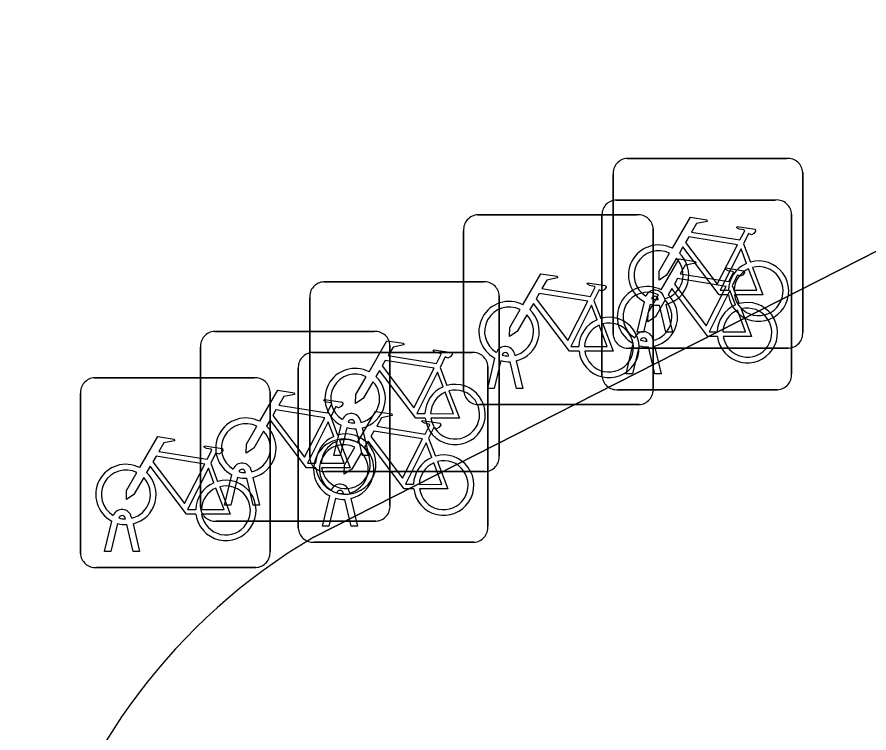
# Model space of a CAD drawing. Extents: x 161772 to 163126, y 383092 to 383917.
# Drawn here: x 162910.443 to 162914.932, y 383703.153 to 383706.923 of the extents above; entities that cross this region are included whole.
import ezdxf

# ---------------------------------------------------------------- set-up
doc = ezdxf.new("R2010")
doc.units = 0
for name, color, linetype in [('IMGEO_Fietsenrek', 7, 'Continuous'), ('IMGEO_Groenvoorziening', 7, 'Continuous'), ('IMGEO_Voetpad_open', 7, 'Continuous')]:
    doc.layers.add(name, color=color, linetype=linetype)

msp = doc.modelspace()

# ---------------------------------------------------------------- linework, layer by layer
at = {"layer": 'IMGEO_Fietsenrek'}
for p, q in [((162913.6589, 383706.1785), (162914.4998, 383706.1785)), ((162914.4998, 383706.1785), (162913.6589, 383706.1785)), ((162913.5845, 383705.2539), (162913.5845, 383706.0948)), ((162913.5845, 383706.0948), (162913.5845, 383705.2539)), ((162914.5835, 383706.1041), (162914.5835, 383705.2632)), ((162914.5835, 383705.2632), (162914.5835, 383706.1041)), ((162913.5999, 383705.9595), (162914.4408, 383705.9595)), ((162914.4408, 383705.9595), (162913.5999, 383705.9595)), ((162912.8709, 383705.8815), (162913.7118, 383705.8815)), ((162913.7118, 383705.8815), (162912.8709, 383705.8815)), ((162913.5255, 383705.0349), (162913.5255, 383705.8758)), ((162913.5255, 383705.8758), (162913.5255, 383705.0349)), ((162914.5245, 383705.8851), (162914.5245, 383705.0442)), ((162914.5245, 383705.0442), (162914.5245, 383705.8851)), ((162912.7965, 383704.9569), (162912.7965, 383705.7978)), ((162912.7965, 383705.7978), (162912.7965, 383704.9569)), ((162913.7955, 383705.8071), (162913.7955, 383704.9662)), ((162913.7955, 383704.9662), (162913.7955, 383705.8071)), ((162914.2712, 383705.7282), (162914.3075, 383705.633)), ((162912.0599, 383705.5285), (162912.9008, 383705.5285)), ((162912.9008, 383705.5285), (162912.0599, 383705.5285)), ((162914.2122, 383705.5092), (162914.2485, 383705.414)), ((162912.9845, 383705.4541), (162912.9845, 383704.6132)), ((162912.9845, 383704.6132), (162912.9845, 383705.4541)), ((162911.9855, 383704.6039), (162911.9855, 383705.4448)), ((162911.9855, 383705.4448), (162911.9855, 383704.6039)), ((162913.4832, 383705.4312), (162913.5195, 383705.336)), ((162913.7115, 383705.2633), (162913.7498, 383705.4233)), ((162913.7802, 383705.4111), (162913.7449, 383705.2633)), ((162913.8219, 383705.4349), (162913.8209, 383705.4392)), ((162913.8526, 383705.4464), (162913.8544, 383705.4385)), ((162913.8614, 383705.4093), (162913.8964, 383705.2633)), ((162913.863, 383705.2633), (162913.8291, 383705.405)), ((162911.4839, 383705.2675), (162912.3248, 383705.2675)), ((162912.3248, 383705.2675), (162911.4839, 383705.2675)), ((162913.7449, 383705.2633), (162913.7115, 383705.2633)), ((162913.7936, 383705.2274), (162913.7954, 383705.2195)), ((162913.8964, 383705.2633), (162913.863, 383705.2633)), ((162911.4095, 383704.3429), (162911.4095, 383705.1838)), ((162911.4095, 383705.1838), (162911.4095, 383704.3429)), ((162912.4085, 383705.1931), (162912.4085, 383704.3522)), ((162912.4085, 383704.3522), (162912.4085, 383705.1931)), ((162913.6525, 383705.0443), (162913.6908, 383705.2043)), ((162913.7212, 383705.1921), (162913.6859, 383705.0443)), ((162913.7629, 383705.2159), (162913.7619, 383705.2202)), ((162913.804, 383705.0443), (162913.7701, 383705.186)), ((162913.8024, 383705.1903), (162913.8374, 383705.0443)), ((162911.9999, 383705.1565), (162912.8408, 383705.1565)), ((162912.8408, 383705.1565), (162911.9999, 383705.1565)), ((162913.0339, 383705.1379), (162913.0329, 383705.1422)), ((162913.0646, 383705.1494), (162913.0664, 383705.1415)), ((162914.5091, 383705.1795), (162913.6682, 383705.1795)), ((162913.6682, 383705.1795), (162914.5091, 383705.1795)), ((162912.9235, 383704.9663), (162912.9618, 383705.1263)), ((162912.9922, 383705.1141), (162912.9569, 383704.9663)), ((162913.075, 383704.9663), (162913.0411, 383705.108)), ((162913.0734, 383705.1123), (162913.1084, 383704.9663)), ((162911.9255, 383704.2319), (162911.9255, 383705.0728)), ((162911.9255, 383705.0728), (162911.9255, 383704.2319)), ((162912.6722, 383705.0782), (162912.7085, 383704.983)), ((162912.9245, 383705.0821), (162912.9245, 383704.2412)), ((162912.9245, 383704.2412), (162912.9245, 383705.0821)), ((162910.8519, 383705.0235), (162911.6928, 383705.0235)), ((162911.6928, 383705.0235), (162910.8519, 383705.0235)), ((162913.6859, 383705.0443), (162913.6525, 383705.0443)), ((162913.8374, 383705.0443), (162913.804, 383705.0443)), ((162912.9569, 383704.9663), (162912.9235, 383704.9663)), ((162913.1084, 383704.9663), (162913.075, 383704.9663)), ((162914.4501, 383704.9605), (162913.6092, 383704.9605)), ((162913.6092, 383704.9605), (162914.4501, 383704.9605)), ((162910.7775, 383704.0989), (162910.7775, 383704.9398)), ((162910.7775, 383704.9398), (162910.7775, 383704.0989)), ((162911.7765, 383704.9491), (162911.7765, 383704.1082)), ((162911.7765, 383704.1082), (162911.7765, 383704.9491)), ((162913.7211, 383704.8825), (162912.8802, 383704.8825)), ((162912.8802, 383704.8825), (162913.7211, 383704.8825)), ((162912.0962, 383704.8172), (162912.1325, 383704.722)), ((162912.2229, 383704.7849), (162912.2219, 383704.7892)), ((162912.2536, 383704.7964), (162912.2554, 383704.7885)), ((162912.1125, 383704.6133), (162912.1508, 383704.7733)), ((162912.1812, 383704.7611), (162912.1459, 383704.6133)), ((162912.264, 383704.6133), (162912.2301, 383704.755)), ((162912.2624, 383704.7593), (162912.2974, 383704.6133)), ((162912.6122, 383704.7062), (162912.6485, 383704.611)), ((162912.1459, 383704.6133), (162912.1125, 383704.6133)), ((162912.2974, 383704.6133), (162912.264, 383704.6133)), ((162911.4642, 383704.5732), (162911.5005, 383704.478)), ((162911.5365, 383704.3523), (162911.5748, 383704.5123)), ((162911.6469, 383704.5239), (162911.6459, 383704.5282)), ((162911.6776, 383704.5354), (162911.6794, 383704.5275)), ((162912.9101, 383704.5295), (162912.0692, 383704.5295)), ((162912.0692, 383704.5295), (162912.9101, 383704.5295)), ((162911.6052, 383704.5001), (162911.5699, 383704.3523)), ((162911.688, 383704.3523), (162911.6541, 383704.494)), ((162911.6864, 383704.4983), (162911.7214, 383704.3523)), ((162912.1936, 383704.4244), (162912.1954, 383704.4165)), ((162912.0525, 383704.2413), (162912.0908, 383704.4013)), ((162912.1212, 383704.3891), (162912.0859, 383704.2413)), ((162912.1629, 383704.4129), (162912.1619, 383704.4172)), ((162912.204, 383704.2413), (162912.1701, 383704.383)), ((162912.2024, 383704.3873), (162912.2374, 383704.2413)), ((162911.5699, 383704.3523), (162911.5365, 383704.3523)), ((162911.7214, 383704.3523), (162911.688, 383704.3523)), ((162911.0149, 383704.2799), (162911.0139, 383704.2842)), ((162911.0456, 383704.2914), (162911.0474, 383704.2835)), ((162910.9045, 383704.1083), (162910.9428, 383704.2683)), ((162910.9732, 383704.2561), (162910.9379, 383704.1083)), ((162911.056, 383704.1083), (162911.0221, 383704.25)), ((162911.0544, 383704.2543), (162911.0894, 383704.1083)), ((162912.3341, 383704.2685), (162911.4932, 383704.2685)), ((162911.4932, 383704.2685), (162912.3341, 383704.2685)), ((162912.0859, 383704.2413), (162912.0525, 383704.2413)), ((162912.2374, 383704.2413), (162912.204, 383704.2413)), ((162912.8501, 383704.1575), (162912.0092, 383704.1575)), ((162912.0092, 383704.1575), (162912.8501, 383704.1575)), ((162910.9379, 383704.1083), (162910.9045, 383704.1083)), ((162911.0894, 383704.1083), (162911.056, 383704.1083)), ((162911.7021, 383704.0245), (162910.8612, 383704.0245)), ((162910.8612, 383704.0245), (162911.7021, 383704.0245))]:
    msp.add_line(p, q, dxfattribs=at)
for points in [[(162913.8971, 383705.7052), (162913.9918, 383705.8687), (162914.078, 383705.8549), (162914.0797, 383705.8462), (162914.0236, 383705.8353), (162913.9974, 383705.79), (162914.2526, 383705.7492)], [(162914.2526, 383705.7492), (162914.2776, 383705.798), (162914.2725, 383705.802), (162914.2493, 383705.8057), (162914.2366, 383705.8132), (162914.2356, 383705.8163), (162914.2378, 383705.8209), (162914.3326, 383705.8058), (162914.3349, 383705.7955), (162914.3255, 383705.7831), (162914.3131, 383705.7767), (162914.2986, 383705.7829), (162914.2712, 383705.7282)], [(162914.2397, 383705.724), (162913.9829, 383705.765), (162913.9662, 383705.7362), (162914.1332, 383705.5159), (162914.2397, 383705.724)], [(162913.9178, 383705.6527), (162913.8662, 383705.5635), (162913.8263, 383705.5375), (162913.8275, 383705.585), (162913.882, 383705.6792)], [(162914.1928, 383705.4605), (162914.1431, 383705.4606), (162913.9524, 383705.7123), (162913.9334, 383705.6795)], [(162914.2877, 383705.626), (162914.2584, 383705.7028), (162914.149, 383705.4847), (162914.1917, 383705.4846)], [(162913.8381, 383705.4862), (162913.9328, 383705.6497), (162914.019, 383705.6359), (162914.0207, 383705.6272), (162913.9646, 383705.6163), (162913.9384, 383705.571), (162914.1936, 383705.5302)], [(162914.1936, 383705.5302), (162914.2186, 383705.579), (162914.2135, 383705.583), (162914.1903, 383705.5867), (162914.1776, 383705.5942), (162914.1766, 383705.5973), (162914.1788, 383705.6019), (162914.2736, 383705.5868), (162914.2759, 383705.5765), (162914.2665, 383705.5641), (162914.2541, 383705.5577), (162914.2396, 383705.5639), (162914.2122, 383705.5092)], [(162914.2217, 383705.4845), (162914.3416, 383705.4843), (162914.2984, 383705.5979)], [(162914.3182, 383705.6048), (162914.3732, 383705.4602), (162914.2231, 383705.4605)], [(162913.1091, 383705.4082), (162913.2038, 383705.5717), (162913.29, 383705.5579), (162913.2917, 383705.5492), (162913.2356, 383705.5383), (162913.2094, 383705.493), (162913.4646, 383705.4522)], [(162914.1807, 383705.505), (162913.9239, 383705.546), (162913.9072, 383705.5172), (162914.0742, 383705.2969), (162914.1807, 383705.505)], [(162913.4646, 383705.4522), (162913.4896, 383705.501), (162913.4845, 383705.505), (162913.4613, 383705.5087), (162913.4486, 383705.5162), (162913.4476, 383705.5193), (162913.4498, 383705.5239), (162913.5446, 383705.5088), (162913.5469, 383705.4985), (162913.5375, 383705.4861), (162913.5251, 383705.4797), (162913.5106, 383705.4859), (162913.4832, 383705.4312)], [(162913.4517, 383705.427), (162913.1949, 383705.468), (162913.1782, 383705.4392), (162913.3452, 383705.2189), (162913.4517, 383705.427)], [(162913.8588, 383705.4337), (162913.8072, 383705.3445), (162913.7673, 383705.3185), (162913.7685, 383705.366), (162913.823, 383705.4602)], [(162914.1338, 383705.2415), (162914.0841, 383705.2416), (162913.8934, 383705.4933), (162913.8744, 383705.4605)], [(162914.2287, 383705.407), (162914.1994, 383705.4838), (162914.09, 383705.2657), (162914.1327, 383705.2656)], [(162913.4048, 383705.1635), (162913.3551, 383705.1636), (162913.1644, 383705.4153), (162913.1454, 383705.3825)], [(162913.1298, 383705.3557), (162913.0782, 383705.2665), (162913.0383, 383705.2405), (162913.0395, 383705.288), (162913.094, 383705.3822)], [(162913.4997, 383705.329), (162913.4704, 383705.4058), (162913.361, 383705.1877), (162913.4037, 383705.1876)], [(162914.1627, 383705.2655), (162914.2826, 383705.2653), (162914.2394, 383705.3789)], [(162914.2592, 383705.3858), (162914.3142, 383705.2412), (162914.1641, 383705.2415)], [(162913.4337, 383705.1875), (162913.5536, 383705.1873), (162913.5104, 383705.3009)], [(162913.5302, 383705.3078), (162913.5852, 383705.1632), (162913.4351, 383705.1635)], [(162912.2981, 383705.0552), (162912.3928, 383705.2187), (162912.479, 383705.2049), (162912.4807, 383705.1962), (162912.4246, 383705.1853), (162912.3984, 383705.14), (162912.6536, 383705.0992)], [(162912.6536, 383705.0992), (162912.6786, 383705.148), (162912.6735, 383705.152), (162912.6503, 383705.1557), (162912.6376, 383705.1632), (162912.6366, 383705.1663), (162912.6388, 383705.1709), (162912.7336, 383705.1558), (162912.7359, 383705.1455), (162912.7265, 383705.1331), (162912.7141, 383705.1267), (162912.6996, 383705.1329), (162912.6722, 383705.0782)], [(162912.6407, 383705.074), (162912.3839, 383705.115), (162912.3672, 383705.0862), (162912.5342, 383704.8659), (162912.6407, 383705.074)], [(162912.5938, 383704.8105), (162912.5441, 383704.8106), (162912.3534, 383705.0623), (162912.3344, 383705.0295)], [(162912.6887, 383704.976), (162912.6594, 383705.0528), (162912.55, 383704.8347), (162912.5927, 383704.8346)], [(162912.3188, 383705.0027), (162912.2672, 383704.9135), (162912.2273, 383704.8875), (162912.2285, 383704.935), (162912.283, 383705.0292)], [(162911.7221, 383704.7942), (162911.8168, 383704.9577), (162911.903, 383704.9439), (162911.9047, 383704.9352), (162911.8486, 383704.9243), (162911.8224, 383704.879), (162912.0776, 383704.8382)], [(162912.6227, 383704.8345), (162912.7426, 383704.8343), (162912.6994, 383704.9479)], [(162912.7192, 383704.9548), (162912.7742, 383704.8102), (162912.6241, 383704.8105)], [(162912.0776, 383704.8382), (162912.1026, 383704.887), (162912.0975, 383704.891), (162912.0743, 383704.8947), (162912.0616, 383704.9022), (162912.0606, 383704.9053), (162912.0628, 383704.9099), (162912.1576, 383704.8948), (162912.1599, 383704.8845), (162912.1505, 383704.8721), (162912.1381, 383704.8657), (162912.1236, 383704.8719), (162912.0962, 383704.8172)], [(162912.0647, 383704.813), (162911.8079, 383704.854), (162911.7912, 383704.8252), (162911.9582, 383704.6049), (162912.0647, 383704.813)], [(162912.2381, 383704.6832), (162912.3328, 383704.8467), (162912.419, 383704.8329), (162912.4207, 383704.8242), (162912.3646, 383704.8133), (162912.3384, 383704.768), (162912.5936, 383704.7272)], [(162912.0178, 383704.5495), (162911.9681, 383704.5496), (162911.7774, 383704.8013), (162911.7584, 383704.7685)], [(162912.1127, 383704.715), (162912.0834, 383704.7918), (162911.974, 383704.5737), (162912.0167, 383704.5736)], [(162912.5936, 383704.7272), (162912.6186, 383704.776), (162912.6135, 383704.78), (162912.5903, 383704.7837), (162912.5776, 383704.7912), (162912.5766, 383704.7943), (162912.5788, 383704.7989), (162912.6736, 383704.7838), (162912.6759, 383704.7735), (162912.6665, 383704.7611), (162912.6541, 383704.7547), (162912.6396, 383704.7609), (162912.6122, 383704.7062)], [(162911.7428, 383704.7417), (162911.6912, 383704.6525), (162911.6513, 383704.6265), (162911.6525, 383704.674), (162911.707, 383704.7682)], [(162912.5807, 383704.702), (162912.3239, 383704.743), (162912.3072, 383704.7142), (162912.4742, 383704.4939), (162912.5807, 383704.702)], [(162911.0901, 383704.5502), (162911.1848, 383704.7137), (162911.271, 383704.6999), (162911.2727, 383704.6912), (162911.2166, 383704.6803), (162911.1904, 383704.635), (162911.4456, 383704.5942)], [(162912.1432, 383704.6938), (162912.1982, 383704.5492), (162912.0481, 383704.5495)], [(162912.5338, 383704.4385), (162912.4841, 383704.4386), (162912.2934, 383704.6903), (162912.2744, 383704.6575)], [(162911.4456, 383704.5942), (162911.4706, 383704.643), (162911.4655, 383704.647), (162911.4423, 383704.6507), (162911.4296, 383704.6582), (162911.4286, 383704.6613), (162911.4308, 383704.6659), (162911.5256, 383704.6508), (162911.5279, 383704.6405), (162911.5185, 383704.6281), (162911.5061, 383704.6217), (162911.4916, 383704.6279), (162911.4642, 383704.5732)], [(162912.0467, 383704.5735), (162912.1666, 383704.5733), (162912.1234, 383704.6869)], [(162912.2588, 383704.6307), (162912.2072, 383704.5415), (162912.1673, 383704.5155), (162912.1685, 383704.563), (162912.223, 383704.6572)], [(162912.6287, 383704.604), (162912.5994, 383704.6808), (162912.49, 383704.4627), (162912.5327, 383704.4626)], [(162911.4327, 383704.569), (162911.1759, 383704.61), (162911.1592, 383704.5812), (162911.3262, 383704.3609), (162911.4327, 383704.569)], [(162911.3858, 383704.3055), (162911.3361, 383704.3056), (162911.1454, 383704.5573), (162911.1264, 383704.5245)], [(162912.5627, 383704.4625), (162912.6826, 383704.4623), (162912.6394, 383704.5759)], [(162912.6592, 383704.5828), (162912.7142, 383704.4382), (162912.5641, 383704.4385)], [(162911.1108, 383704.4977), (162911.0592, 383704.4085), (162911.0193, 383704.3825), (162911.0205, 383704.43), (162911.075, 383704.5242)], [(162911.4807, 383704.471), (162911.4514, 383704.5478), (162911.342, 383704.3297), (162911.3847, 383704.3296)], [(162911.4147, 383704.3295), (162911.5346, 383704.3293), (162911.4914, 383704.4429)], [(162911.5112, 383704.4498), (162911.5662, 383704.3052), (162911.4161, 383704.3055)]]:
    msp.add_lwpolyline(points, dxfattribs=at)
for centre, radius, start, end in [((162913.6622, 383706.1006), 0.0779, 92.4484, 184.2845), ((162913.6622, 383706.1006), 0.0779, 92.4484, 184.2845), ((162914.5056, 383706.1008), 0.0779, 2.4484, 94.2845), ((162914.5056, 383706.1008), 0.0779, 2.4484, 94.2845), ((162913.6032, 383705.8816), 0.0779, 92.4484, 184.2845), ((162913.6032, 383705.8816), 0.0779, 92.4484, 184.2845), ((162914.4466, 383705.8818), 0.0779, 2.4484, 94.2845), ((162914.4466, 383705.8818), 0.0779, 2.4484, 94.2845), ((162912.8742, 383705.8036), 0.0779, 92.4484, 184.2845), ((162912.8742, 383705.8036), 0.0779, 92.4484, 184.2845), ((162913.7176, 383705.8038), 0.0779, 2.4484, 94.2845), ((162913.7176, 383705.8038), 0.0779, 2.4484, 94.2845), ((162913.8241, 383705.5639), 0.159, 62.6766, 242.1369), ((162913.8241, 383705.5639), 0.129, 63.3192, 238.903), ((162913.8241, 383705.5639), 0.159, 283.5766, 46.6042), ((162913.8241, 383705.5639), 0.129, 283.6043, 43.4302), ((162914.3507, 383705.4799), 0.159, 187.0065, 105.7708), ((162914.3507, 383705.4799), 0.159, 113.3408, 178.3217), ((162914.3507, 383705.4799), 0.129, 113.923, 177.9556), ((162914.3507, 383705.4799), 0.129, 188.6715, 104.5883), ((162912.0632, 383705.4506), 0.0779, 92.4484, 184.2845), ((162912.0632, 383705.4506), 0.0779, 92.4484, 184.2845), ((162912.9066, 383705.4508), 0.0779, 2.4484, 94.2845), ((162912.9066, 383705.4508), 0.0779, 2.4484, 94.2845), ((162913.7651, 383705.3449), 0.159, 62.6766, 242.1369), ((162913.7651, 383705.3449), 0.129, 63.3192, 238.903), ((162913.8039, 383705.4353), 0.0499, 12.8025, 158.6934), ((162913.8039, 383705.4353), 0.0174, 12.8025, 163.4502), ((162913.7651, 383705.3449), 0.159, 283.5766, 46.6042), ((162913.0361, 383705.2669), 0.159, 62.6766, 242.1369), ((162913.8241, 383705.5639), 0.159, 253.9967, 271.7867), ((162913.8241, 383705.5639), 0.129, 253.415, 269.0204), ((162913.7651, 383705.3449), 0.129, 283.6043, 43.4302), ((162914.2917, 383705.2609), 0.159, 113.3408, 178.3217), ((162914.2917, 383705.2609), 0.159, 187.0065, 105.7708), ((162913.0361, 383705.2669), 0.129, 63.3192, 238.903), ((162913.0361, 383705.2669), 0.159, 283.5766, 46.6042), ((162914.2917, 383705.2609), 0.129, 113.923, 177.9556), ((162914.2917, 383705.2609), 0.129, 188.6715, 104.5883), ((162913.0361, 383705.2669), 0.129, 283.6043, 43.4302), ((162913.5627, 383705.1829), 0.159, 113.3408, 178.3217), ((162913.5627, 383705.1829), 0.159, 187.0065, 105.7708), ((162913.5627, 383705.1829), 0.129, 113.923, 177.9556), ((162913.5627, 383705.1829), 0.129, 188.6715, 104.5883), ((162911.4872, 383705.1896), 0.0779, 92.4484, 184.2845), ((162911.4872, 383705.1896), 0.0779, 92.4484, 184.2845), ((162912.3306, 383705.1898), 0.0779, 2.4484, 94.2845), ((162912.3306, 383705.1898), 0.0779, 2.4484, 94.2845), ((162913.6624, 383705.2572), 0.0779, 182.4484, 274.2845), ((162913.6624, 383705.2572), 0.0779, 182.4484, 274.2845), ((162913.7449, 383705.2163), 0.0499, 12.8025, 158.6934), ((162913.7449, 383705.2163), 0.0174, 12.8025, 163.4502), ((162914.5058, 383705.2574), 0.0779, 272.4484, 4.2845), ((162914.5058, 383705.2574), 0.0779, 272.4484, 4.2845), ((162913.0159, 383705.1383), 0.0499, 12.8025, 158.6934), ((162913.7651, 383705.3449), 0.159, 253.9967, 271.7867), ((162913.7651, 383705.3449), 0.129, 253.415, 269.0204), ((162912.0032, 383705.0786), 0.0779, 92.4484, 184.2845), ((162912.0032, 383705.0786), 0.0779, 92.4484, 184.2845), ((162912.8466, 383705.0788), 0.0779, 2.4484, 94.2845), ((162912.8466, 383705.0788), 0.0779, 2.4484, 94.2845), ((162913.0159, 383705.1383), 0.0174, 12.8025, 163.4502), ((162913.0361, 383705.2669), 0.129, 253.415, 269.0204), ((162913.0361, 383705.2669), 0.159, 253.9967, 271.7867), ((162912.2251, 383704.9139), 0.159, 62.6766, 242.1369), ((162910.8552, 383704.9456), 0.0779, 92.4484, 184.2845), ((162910.8552, 383704.9456), 0.0779, 92.4484, 184.2845), ((162911.6986, 383704.9458), 0.0779, 2.4484, 94.2845), ((162911.6986, 383704.9458), 0.0779, 2.4484, 94.2845), ((162912.2251, 383704.9139), 0.129, 63.3192, 238.903), ((162912.2251, 383704.9139), 0.129, 283.6043, 43.4302), ((162912.2251, 383704.9139), 0.159, 283.5766, 46.6042), ((162913.6034, 383705.0382), 0.0779, 182.4484, 274.2845), ((162913.6034, 383705.0382), 0.0779, 182.4484, 274.2845), ((162914.4468, 383705.0384), 0.0779, 272.4484, 4.2845), ((162914.4468, 383705.0384), 0.0779, 272.4484, 4.2845), ((162912.7517, 383704.8299), 0.159, 113.3408, 178.3217), ((162912.7517, 383704.8299), 0.159, 187.0065, 105.7708), ((162912.7517, 383704.8299), 0.129, 188.6715, 104.5883), ((162913.7178, 383704.9604), 0.0779, 272.4484, 4.2845), ((162913.7178, 383704.9604), 0.0779, 272.4484, 4.2845), ((162912.7517, 383704.8299), 0.129, 113.923, 177.9556), ((162912.8744, 383704.9602), 0.0779, 182.4484, 274.2845), ((162912.8744, 383704.9602), 0.0779, 182.4484, 274.2845), ((162912.2049, 383704.7853), 0.0499, 12.8025, 158.6934), ((162911.6491, 383704.6529), 0.159, 62.6766, 242.1369), ((162911.6491, 383704.6529), 0.129, 63.3192, 238.903), ((162912.2049, 383704.7853), 0.0174, 12.8025, 163.4502), ((162912.2251, 383704.9139), 0.129, 253.415, 269.0204), ((162911.6491, 383704.6529), 0.129, 283.6043, 43.4302), ((162911.6491, 383704.6529), 0.159, 283.5766, 46.6042), ((162912.2251, 383704.9139), 0.159, 253.9967, 271.7867), ((162912.1651, 383704.5419), 0.159, 62.6766, 242.1369), ((162912.1757, 383704.5689), 0.159, 113.3408, 178.3217), ((162912.1757, 383704.5689), 0.159, 187.0065, 105.7708), ((162912.1757, 383704.5689), 0.129, 188.6715, 104.5883), ((162912.1651, 383704.5419), 0.129, 63.3192, 238.903), ((162912.1757, 383704.5689), 0.129, 113.923, 177.9556), ((162912.1651, 383704.5419), 0.159, 283.5766, 46.6042), ((162912.0634, 383704.6072), 0.0779, 182.4484, 274.2845), ((162912.0634, 383704.6072), 0.0779, 182.4484, 274.2845), ((162912.1651, 383704.5419), 0.129, 283.6043, 43.4302), ((162912.6917, 383704.4579), 0.159, 113.3408, 178.3217), ((162912.6917, 383704.4579), 0.159, 187.0065, 105.7708), ((162912.9068, 383704.6074), 0.0779, 272.4484, 4.2845), ((162912.9068, 383704.6074), 0.0779, 272.4484, 4.2845), ((162911.0171, 383704.4089), 0.159, 62.6766, 242.1369), ((162911.6289, 383704.5243), 0.0499, 12.8025, 158.6934), ((162912.6917, 383704.4579), 0.129, 113.923, 177.9556), ((162912.6917, 383704.4579), 0.129, 188.6715, 104.5883), ((162911.0171, 383704.4089), 0.129, 63.3192, 238.903), ((162911.0171, 383704.4089), 0.159, 283.5766, 46.6042), ((162911.6289, 383704.5243), 0.0174, 12.8025, 163.4502), ((162911.6491, 383704.6529), 0.129, 253.415, 269.0204), ((162911.0171, 383704.4089), 0.129, 283.6043, 43.4302), ((162911.5437, 383704.3249), 0.159, 113.3408, 178.3217), ((162911.5437, 383704.3249), 0.159, 187.0065, 105.7708), ((162911.6491, 383704.6529), 0.159, 253.9967, 271.7867), ((162912.1449, 383704.4133), 0.0499, 12.8025, 158.6934), ((162911.5437, 383704.3249), 0.129, 113.923, 177.9556), ((162911.5437, 383704.3249), 0.129, 188.6715, 104.5883), ((162912.1449, 383704.4133), 0.0174, 12.8025, 163.4502), ((162912.1651, 383704.5419), 0.129, 253.415, 269.0204), ((162912.1651, 383704.5419), 0.159, 253.9967, 271.7867), ((162910.9969, 383704.2803), 0.0499, 12.8025, 158.6934), ((162911.4874, 383704.3462), 0.0779, 182.4484, 274.2845), ((162911.4874, 383704.3462), 0.0779, 182.4484, 274.2845), ((162912.3308, 383704.3464), 0.0779, 272.4484, 4.2845), ((162912.3308, 383704.3464), 0.0779, 272.4484, 4.2845), ((162910.9969, 383704.2803), 0.0174, 12.8025, 163.4502), ((162911.0171, 383704.4089), 0.129, 253.415, 269.0204), ((162911.0171, 383704.4089), 0.159, 253.9967, 271.7867), ((162912.8468, 383704.2354), 0.0779, 272.4484, 4.2845), ((162912.8468, 383704.2354), 0.0779, 272.4484, 4.2845), ((162912.0034, 383704.2352), 0.0779, 182.4484, 274.2845), ((162912.0034, 383704.2352), 0.0779, 182.4484, 274.2845), ((162911.6988, 383704.1024), 0.0779, 272.4484, 4.2845), ((162911.6988, 383704.1024), 0.0779, 272.4484, 4.2845), ((162910.8554, 383704.1022), 0.0779, 182.4484, 274.2845), ((162910.8554, 383704.1022), 0.0779, 182.4484, 274.2845)]:
    msp.add_arc(centre, radius, start, end, dxfattribs=at)
at = {"layer": 'IMGEO_Groenvoorziening'}
msp.add_lwpolyline([(162931.849, 383705.902), (162927.706, 383712.118), (162916.265, 383706.347), (162912.007, 383704.184)], dxfattribs=at)
msp.add_arc((162913.6173, 383701.4488), 3.174, 120.4876, 208.8772, dxfattribs=at)
at = {"layer": 'IMGEO_Voetpad_open'}
msp.add_lwpolyline([(162912.007, 383704.184), (162916.265, 383706.347), (162927.706, 383712.118), (162931.849, 383705.902)], dxfattribs=at)
msp.add_arc((162913.6173, 383701.4488), 3.174, 120.4876, 208.8772, dxfattribs=at)

doc.saveas('drawing.dxf')
